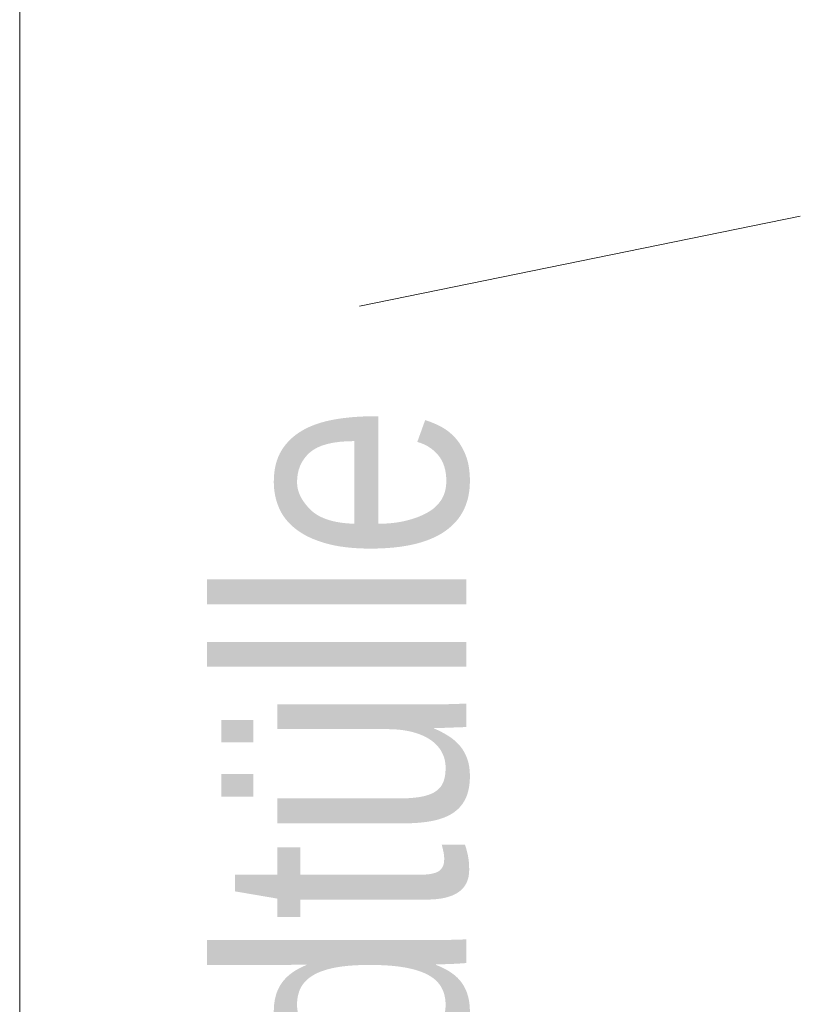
# Model space of a CAD drawing. Extents: x -720 to 300, y 62 to 1162.
# Tile 262 of 280: x 170.61 to 173.78, y 929.89 to 933.89. Entities that reach past the tile are written whole.
import ezdxf
from ezdxf.lldxf.tags import DXFTag

# ---------------------------------------------------------------- set-up
doc = ezdxf.new("R2010")
doc.units = 0
doc.layers.get('0').update_dxf_attribs({"lineweight": 13})
doc.layers.add('E_Detail_Beschriftung', color=7, linetype='Continuous', lineweight=13, true_color=0x009900)
doc.layers.add('E_Detail_Linie_Text_Bem', color=7, linetype='Continuous', lineweight=13)
doc.styles.get("Standard").update_dxf_attribs({"font": 'ARIALN.TTF'})
tags = doc.linetypes.add('fein_strichliert-A06G93Y38I', pattern=[4, 1, -2, 1]).pattern_tags.tags
tags[8:9] = [DXFTag(74, 4), DXFTag(75, 0), DXFTag(340, '0'), DXFTag(46, 0.0), DXFTag(50, 0.0), DXFTag(44, 0.0), DXFTag(45, 0.0)]
tags[6:7] = [DXFTag(74, 4), DXFTag(75, 0), DXFTag(340, '0'), DXFTag(46, 0.0), DXFTag(50, 0.0), DXFTag(44, 0.0), DXFTag(45, 0.0)]
tags[4:5] = [DXFTag(74, 4), DXFTag(75, 0), DXFTag(340, '0'), DXFTag(46, 0.0), DXFTag(50, 0.0), DXFTag(44, 0.0), DXFTag(45, 0.0)]

# ---------------------------------------------------------------- blocks, each defined once
blk = doc.blocks.new('Referenz-A06G93Y48I')
at = {"layer": 'E_Detail_Linie_Text_Bem', "linetype": 'fein_strichliert-A06G93Y38I', "ltscale": 0.65}
blk.add_line((170.6052, 893.2296), (170.6052, 946.1089), dxfattribs=at)
at = {"layer": 'E_Detail_Linie_Text_Bem', "color": 0, "linetype": 'Continuous', "ltscale": 0.13}
blk.add_line((171.9851, 932.7252), (173.7751, 933.091), dxfattribs=at)
at = {"layer": 'E_Detail_Beschriftung', "linetype": 'Continuous', "ltscale": 0.13, "insert": (171.4192, 926.6613), "char_height": 1, "attachment_point": 1, "rotation": 90}
blk.add_mtext('{\\fArial Narrow;4x Endtülle}', dxfattribs=at)

msp = doc.modelspace()

# ---------------------------------------------------------------- block references
at = {"color": 8, "lineweight": 25, "ltscale": 0.25, "true_color": 0x808080}
msp.add_blockref('Referenz-A06G93Y48I', (0, 0), dxfattribs=at)

doc.saveas('drawing.dxf')
